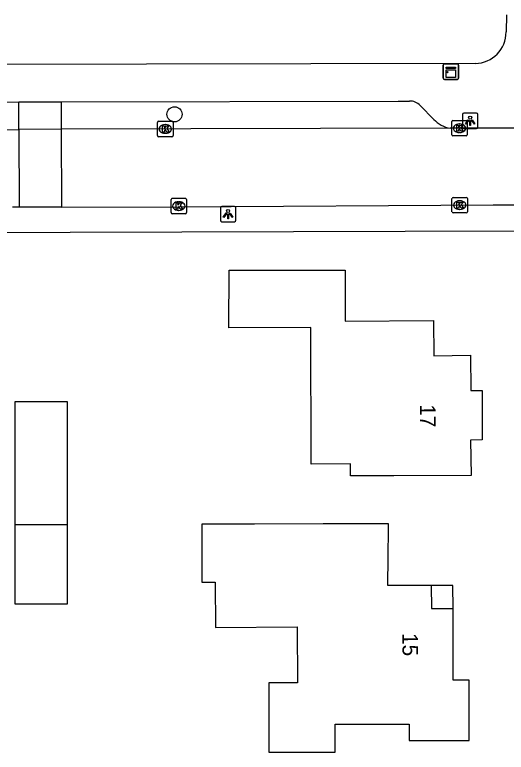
# Model space of a CAD drawing. Extents: x 160457 to 162082, y 388340 to 389736.
# Drawn here: x 161073.69 to 161105.54, y 388656.27 to 388704.03 of the extents above; entities that cross this region are included whole.
import ezdxf

# ---------------------------------------------------------------- set-up
doc = ezdxf.new("R2010")
doc.units = 0
for name, color, linetype in [('IMGEO_Boom', 7, 'Continuous'), ('IMGEO_Kast', 7, 'Continuous'), ('IMGEO_Kolk', 7, 'Continuous'), ('IMGEO_Lichtpunt', 7, 'Continuous'), ('IMGEO_Pand', 7, 'Continuous'), ('IMGEO_Pand_nummerreeks', 7, 'Continuous'), ('IMGEO_Pand_overbouw', 7, 'Continuous'), ('IMGEO_Parkeervlak_open', 7, 'Continuous'), ('IMGEO_Rijbaan_lokaal_open', 7, 'Continuous'), ('IMGEO_Voetpad_open', 7, 'Continuous')]:
    doc.layers.add(name, color=color, linetype=linetype)

msp = doc.modelspace()

# ---------------------------------------------------------------- linework, layer by layer
at = {"layer": 'IMGEO_Boom'}
msp.add_circle((161084.042, 388697.587), 0.489, dxfattribs=at)
at = {"layer": 'IMGEO_Kast'}
for p, q in [((161101.452, 388699.923), (161101.452, 388700.764)), ((161101.452, 388700.764), (161101.452, 388699.923)), ((161101.527, 388700.848), (161102.368, 388700.848)), ((161102.368, 388700.848), (161101.527, 388700.848)), ((161102.452, 388700.773), (161102.452, 388699.932)), ((161102.452, 388699.932), (161102.452, 388700.773)), ((161102.377, 388699.848), (161101.536, 388699.848)), ((161101.536, 388699.848), (161102.377, 388699.848))]:
    msp.add_line(p, q, dxfattribs=at)
for points in [[(161101.647, 388700.638), (161102.247, 388700.638), (161102.247, 388700.553), (161101.647, 388700.553), (161101.647, 388700.638)], [(161101.647, 388700.463), (161102.247, 388700.463), (161102.247, 388699.974), (161101.647, 388699.974), (161101.647, 388700.463)]]:
    msp.add_lwpolyline(points, dxfattribs=at)
msp.add_circle((161101.731, 388700.312), 0.0377, dxfattribs=at)
for centre, start, end in [((161101.53, 388700.77), 92.4484, 184.2845), ((161101.53, 388700.77), 92.4484, 184.2845), ((161102.374, 388700.77), 2.4484, 94.2845), ((161102.374, 388700.77), 2.4484, 94.2845), ((161101.53, 388699.926), 182.4484, 274.2845), ((161101.53, 388699.926), 182.4484, 274.2845), ((161102.374, 388699.926), 272.4484, 4.2845), ((161102.374, 388699.926), 272.4484, 4.2845)]:
    msp.add_arc(centre, 0.0779, start, end, dxfattribs=at)
at = {"layer": 'IMGEO_Kolk'}
for p, q in [((161082.943, 388696.21), (161082.943, 388697.062)), ((161083.018, 388697.136), (161083.87, 388697.136)), ((161083.431, 388696.916), (161083.456, 388696.916)), ((161083.944, 388697.062), (161083.944, 388696.21)), ((161102.007, 388696.259), (161102.007, 388697.111)), ((161102.082, 388697.185), (161102.934, 388697.185)), ((161102.495, 388696.965), (161102.52, 388696.965)), ((161103.008, 388697.111), (161103.008, 388696.259)), ((161083.454, 388696.356), (161083.429, 388696.356)), ((161102.518, 388696.405), (161102.493, 388696.405)), ((161083.87, 388696.136), (161083.018, 388696.136)), ((161102.934, 388696.185), (161102.082, 388696.185)), ((161083.82, 388691.218), (161083.82, 388692.07)), ((161083.895, 388692.144), (161084.747, 388692.144)), ((161084.821, 388692.07), (161084.821, 388691.218)), ((161102.02, 388691.28), (161102.02, 388692.132)), ((161102.095, 388692.206), (161102.947, 388692.206)), ((161103.021, 388692.132), (161103.021, 388691.28)), ((161084.308, 388691.924), (161084.333, 388691.924)), ((161102.508, 388691.986), (161102.533, 388691.986)), ((161084.747, 388691.144), (161083.895, 388691.144)), ((161084.331, 388691.364), (161084.306, 388691.364)), ((161102.947, 388691.206), (161102.095, 388691.206)), ((161102.531, 388691.426), (161102.506, 388691.426))]:
    msp.add_line(p, q, dxfattribs=at)
for points in [[(161082.943, 388696.21), (161082.943, 388697.062)], [(161083.018, 388697.136), (161083.87, 388697.136)], [(161083.264, 388696.836), (161083.387, 388696.836), (161083.387, 388696.685), (161083.517, 388696.836), (161083.681, 388696.836), (161083.535, 388696.685), (161083.688, 388696.436), (161083.536, 388696.436), (161083.451, 388696.6), (161083.387, 388696.533), (161083.387, 388696.436), (161083.264, 388696.436), (161083.264, 388696.836)], [(161083.944, 388697.062), (161083.944, 388696.21)], [(161102.007, 388696.259), (161102.007, 388697.111)], [(161102.082, 388697.185), (161102.934, 388697.185)], [(161102.328, 388696.885), (161102.451, 388696.885), (161102.451, 388696.734), (161102.581, 388696.885), (161102.745, 388696.885), (161102.599, 388696.734), (161102.752, 388696.485), (161102.6, 388696.485), (161102.515, 388696.649), (161102.451, 388696.582), (161102.451, 388696.485), (161102.328, 388696.485), (161102.328, 388696.885)], [(161103.008, 388697.111), (161103.008, 388696.259)], [(161083.87, 388696.136), (161083.018, 388696.136)], [(161102.934, 388696.185), (161102.082, 388696.185)], [(161083.82, 388691.218), (161083.82, 388692.07)], [(161083.895, 388692.144), (161084.747, 388692.144)], [(161084.821, 388692.07), (161084.821, 388691.218)], [(161102.02, 388691.28), (161102.02, 388692.132)], [(161102.095, 388692.206), (161102.947, 388692.206)], [(161103.021, 388692.132), (161103.021, 388691.28)], [(161084.141, 388691.844), (161084.264, 388691.844), (161084.264, 388691.693), (161084.394, 388691.844), (161084.558, 388691.844), (161084.412, 388691.693), (161084.565, 388691.444), (161084.413, 388691.444), (161084.328, 388691.608), (161084.264, 388691.541), (161084.264, 388691.444), (161084.141, 388691.444), (161084.141, 388691.844)], [(161102.341, 388691.906), (161102.464, 388691.906), (161102.464, 388691.755), (161102.594, 388691.906), (161102.758, 388691.906), (161102.612, 388691.755), (161102.765, 388691.506), (161102.613, 388691.506), (161102.528, 388691.67), (161102.464, 388691.603), (161102.464, 388691.506), (161102.341, 388691.506), (161102.341, 388691.906)], [(161084.747, 388691.144), (161083.895, 388691.144)], [(161102.947, 388691.206), (161102.095, 388691.206)]]:
    msp.add_lwpolyline(points, dxfattribs=at)
for centre, start, end in [((161083.02, 388697.06), 91.552, 178.448), ((161083.02, 388697.06), 91.552, 178.448), ((161083.868, 388697.06), 1.552, 88.448), ((161083.868, 388697.06), 1.552, 88.448), ((161102.084, 388697.109), 91.552, 178.448), ((161102.084, 388697.109), 91.552, 178.448), ((161102.932, 388697.109), 1.552, 88.448), ((161102.932, 388697.109), 1.552, 88.448), ((161083.02, 388696.212), 181.552, 268.448), ((161083.02, 388696.212), 181.552, 268.448), ((161083.868, 388696.212), 271.552, 358.448), ((161083.868, 388696.212), 271.552, 358.448), ((161102.084, 388696.261), 181.552, 268.448), ((161102.084, 388696.261), 181.552, 268.448), ((161102.932, 388696.261), 271.552, 358.448), ((161102.932, 388696.261), 271.552, 358.448), ((161083.897, 388692.068), 91.552, 178.448), ((161083.897, 388692.068), 91.552, 178.448), ((161084.745, 388692.068), 1.552, 88.448), ((161084.745, 388692.068), 1.552, 88.448), ((161102.097, 388692.13), 91.552, 178.448), ((161102.097, 388692.13), 91.552, 178.448), ((161102.945, 388692.13), 1.552, 88.448), ((161102.945, 388692.13), 1.552, 88.448), ((161083.897, 388691.22), 181.552, 268.448), ((161083.897, 388691.22), 181.552, 268.448), ((161084.745, 388691.22), 271.552, 358.448), ((161084.745, 388691.22), 271.552, 358.448), ((161102.097, 388691.282), 181.552, 268.448), ((161102.097, 388691.282), 181.552, 268.448), ((161102.945, 388691.282), 271.552, 358.448), ((161102.945, 388691.282), 271.552, 358.448)]:
    msp.add_arc(centre, 0.0765, start, end, dxfattribs=at)
for centre, major_axis, ratio, start_param, end_param in [((161083.43, 388696.636), (-0.387, 0.002), 0.722429, 4.712389, 7.853982), ((161083.455, 388696.636), (-0.39, 0.002), 0.717154, 1.570796, 4.712389), ((161102.494, 388696.685), (-0.387, 0.002), 0.722429, 4.712389, 7.853982), ((161102.519, 388696.685), (-0.39, 0.002), 0.717154, 1.570796, 4.712389), ((161084.307, 388691.644), (-0.387, 0.002), 0.722429, 4.712389, 7.853982), ((161084.332, 388691.644), (-0.39, 0.002), 0.717154, 1.570796, 4.712389), ((161102.507, 388691.706), (-0.387, 0.002), 0.722429, 4.712389, 7.853982), ((161102.532, 388691.706), (-0.39, 0.002), 0.717154, 1.570796, 4.712389)]:
    msp.add_ellipse(centre, major_axis=major_axis, ratio=ratio, start_param=start_param, end_param=end_param, dxfattribs=at)
at = {"layer": 'IMGEO_Lichtpunt'}
for p, q in [((161102.699, 388697.571), (161102.699, 388696.764)), ((161102.699, 388697.571), (161102.699, 388696.764)), ((161103.601, 388697.666), (161102.793, 388697.666)), ((161103.601, 388697.666), (161102.793, 388697.666)), ((161103.695, 388696.764), (161103.695, 388697.571)), ((161103.695, 388696.764), (161103.695, 388697.571)), ((161102.793, 388696.67), (161103.601, 388696.67)), ((161102.793, 388696.67), (161103.601, 388696.67)), ((161087.016, 388691.53), (161087.016, 388690.723)), ((161087.016, 388691.53), (161087.016, 388690.723)), ((161087.918, 388691.625), (161087.11, 388691.625)), ((161087.918, 388691.625), (161087.11, 388691.625)), ((161088.012, 388690.723), (161088.012, 388691.53)), ((161088.012, 388690.723), (161088.012, 388691.53)), ((161087.11, 388690.629), (161087.918, 388690.629)), ((161087.11, 388690.629), (161087.918, 388690.629))]:
    msp.add_line(p, q, dxfattribs=at)
for points in [[(161103.073, 388697.235), (161103.112, 388697.207), (161102.924, 388696.945), (161102.886, 388696.972), (161103.073, 388697.235)], [(161103.175, 388697.187), (161103.222, 388697.187), (161103.222, 388696.865), (161103.175, 388696.865), (161103.175, 388697.187)], [(161103.285, 388697.207), (161103.323, 388697.234), (161103.51, 388696.972), (161103.471, 388696.944), (161103.285, 388697.207)], [(161087.39, 388691.194), (161087.429, 388691.166), (161087.241, 388690.904), (161087.203, 388690.931), (161087.39, 388691.194)], [(161087.492, 388691.146), (161087.539, 388691.146), (161087.539, 388690.824), (161087.492, 388690.824), (161087.492, 388691.146)], [(161087.602, 388691.166), (161087.64, 388691.193), (161087.827, 388690.931), (161087.788, 388690.903), (161087.602, 388691.166)]]:
    msp.add_lwpolyline(points, dxfattribs=at)
for centre in [(161103.198, 388697.369), (161087.515, 388691.328)]:
    msp.add_circle(centre, 0.0994, dxfattribs=at)
for centre, start, end in [((161102.793, 388697.571), 90, 180), ((161102.793, 388697.571), 90, 180), ((161103.601, 388697.571), 0, 90), ((161103.601, 388697.571), 0, 90), ((161102.793, 388696.764), 180, 270), ((161102.793, 388696.764), 180, 270), ((161103.601, 388696.764), 270, 0), ((161103.601, 388696.764), 270, 360), ((161087.11, 388691.53), 90, 180), ((161087.11, 388691.53), 90, 180), ((161087.918, 388691.53), 0, 90), ((161087.918, 388691.53), 0, 90), ((161087.11, 388690.723), 180, 270), ((161087.11, 388690.723), 180, 270), ((161087.918, 388690.723), 270, 0), ((161087.918, 388690.723), 270, 360)]:
    msp.add_arc(centre, 0.0946, start, end, dxfattribs=at)
at = {"layer": 'IMGEO_Pand'}
for points in [[(161087.565, 388683.758), (161087.577, 388687.484), (161095.088, 388687.502), (161095.096, 388684.183), (161100.814, 388684.222), (161100.852, 388681.952), (161103.214, 388681.978), (161103.234, 388679.689), (161103.982, 388679.689), (161103.979, 388676.495), (161103.218, 388676.472), (161103.255, 388674.191), (161098.256, 388674.174), (161095.454, 388674.165), (161095.437, 388674.94), (161092.896, 388674.927), (161092.863, 388683.778), (161087.565, 388683.758)], [(161073.708, 388670.991), (161073.708, 388678.981), (161077.092, 388678.981), (161077.092, 388671.002)], [(161077.092, 388671.002), (161077.092, 388665.86), (161073.708, 388665.86), (161073.708, 388670.991)], [(161077.092, 388671.002), (161073.708, 388670.991)], [(161097.9, 388670.755), (161097.902, 388671.063), (161093.671, 388671.052), (161089.232, 388671.04), (161085.805, 388671.031), (161085.815, 388667.279), (161086.683, 388667.282), (161086.691, 388664.356), (161091.992, 388664.396), (161092.02, 388660.772), (161090.145, 388660.768), (161090.145, 388656.268), (161094.445, 388656.268), (161094.445, 388658.078), (161099.245, 388658.078), (161099.245, 388657.028), (161103.135, 388657.032), (161103.135, 388660.928), (161102.095, 388660.934), (161102.085, 388665.572), (161102.082, 388667.077), (161100.678, 388667.071), (161097.873, 388667.071), (161097.887, 388668.913), (161097.9, 388670.755)]]:
    msp.add_lwpolyline(points, dxfattribs=at)
at = {"layer": 'IMGEO_Pand_overbouw'}
msp.add_lwpolyline([(161102.085, 388665.572), (161102.082, 388667.077), (161100.678, 388667.071), (161100.699, 388665.575)], close=True, dxfattribs=at)
at = {"layer": 'IMGEO_Parkeervlak_open'}
for points in [[(161073.953, 388696.607), (161073.947, 388698.395)], [(161076.697, 388698.4), (161076.703, 388696.614)]]:
    msp.add_lwpolyline(points, dxfattribs=at)
at = {"layer": 'IMGEO_Rijbaan_lokaal_open'}
for points in [[(161047.282, 388696.539), (161073.953, 388696.607)], [(161076.703, 388696.614), (161073.953, 388696.607)], [(161073.953, 388696.607), (161073.971, 388691.573)], [(161101.896, 388696.679), (161076.703, 388696.614)], [(161076.703, 388696.614), (161076.721, 388691.58)], [(161107.625, 388696.689), (161103.746, 388696.68), (161101.896, 388696.679)], [(161073.971, 388691.573), (161073.537, 388691.572)], [(161076.721, 388691.58), (161073.971, 388691.573)], [(161076.721, 388691.58), (161084.32, 388691.597), (161104.688, 388691.724), (161108.215, 388691.719)]]:
    msp.add_lwpolyline(points, dxfattribs=at)
at = {"layer": 'IMGEO_Voetpad_open'}
for points in [[(161105.543, 388704.034), (161105.528, 388702.923)], [(161103.524, 388700.885), (161050.251, 388700.763), (161047.519, 388700.792)], [(161050.176, 388698.345), (161073.947, 388698.395)], [(161073.947, 388698.395), (161076.697, 388698.4)], [(161076.697, 388698.4), (161098.543, 388698.446), (161099.26, 388698.44)], [(161099.957, 388698.153), (161100.842, 388697.26)], [(161047.474, 388689.872), (161061.323, 388689.898), (161070.025, 388689.929), (161106.212, 388690.048)]]:
    msp.add_lwpolyline(points, dxfattribs=at)
for centre, radius, start, end in [((161103.496, 388702.916), 2.032, 270.7787, 0.1852), ((161099.322, 388697.6), 0.842, 41.0347, 94.2051), ((161102.272, 388698.607), 1.964, 223.2935, 258.9764)]:
    msp.add_arc(centre, radius, start, end, dxfattribs=at)

# ---------------------------------------------------------------- texts
at = {"layer": 'IMGEO_Pand_nummerreeks'}
for s, rotation, p in [('17', 270.3017, (161099.951, 388678.802)), ('15', 270.1258, (161098.808, 388663.981))]:
    msp.add_text(s, height=1, rotation=rotation, dxfattribs=at).set_placement(p)

doc.saveas('drawing.dxf')
